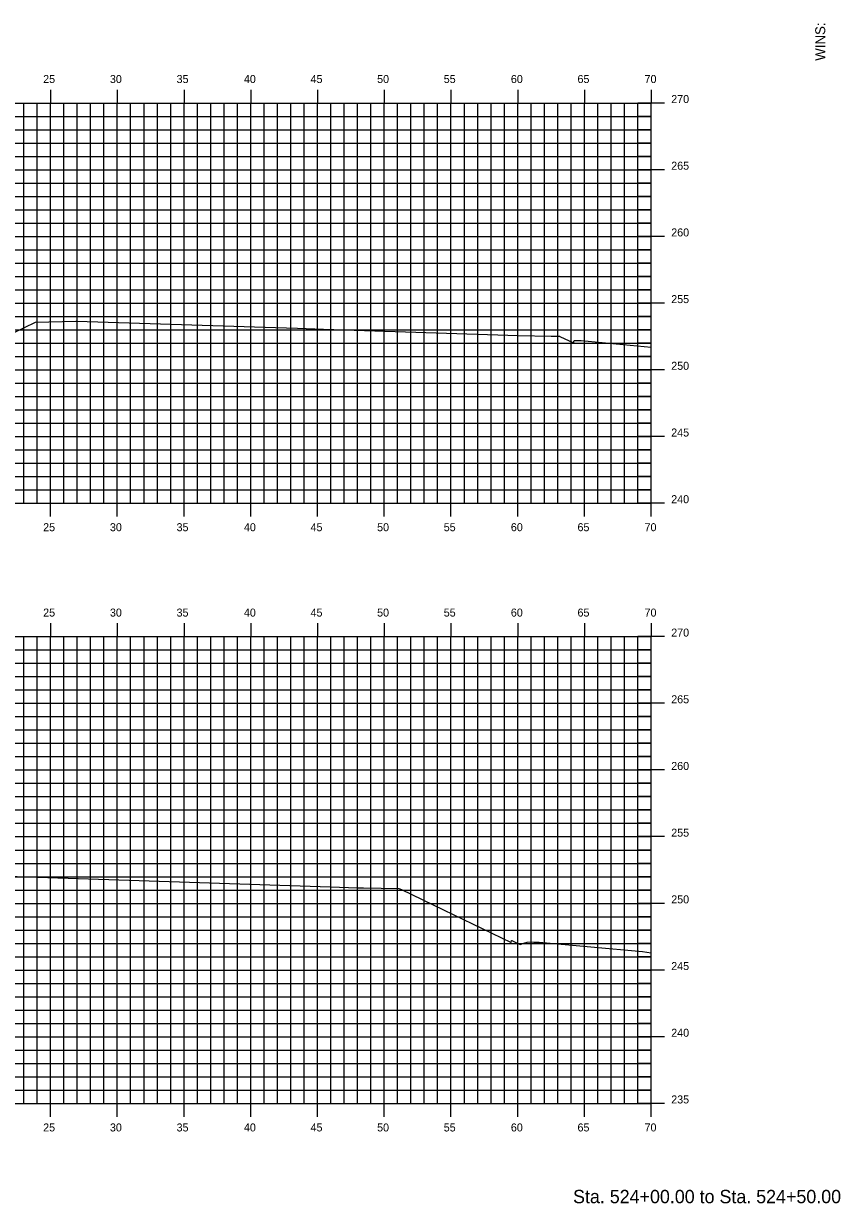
# Model space of a CAD drawing. Extents: x 1170543 to 1177585, y 609599 to 610623.
# Drawn here: x 1175528.1 to 1175589.3, y 610270.3 to 610358.8 of the extents above; entities that cross this region are included whole.
import ezdxf

# ---------------------------------------------------------------- set-up
doc = ezdxf.new("R2010")
doc.units = 0
for name, color, linetype in [('BORDER', 7, 'Continuous'), ('H_V ANNOTATION', 7, 'Continuous'), ('MAJOR', 7, 'Continuous'), ('MINOR', 7, 'Continuous'), ('S_Roadway_Centerline', 7, 'Continuous')]:
    doc.layers.add(name, color=color, linetype=linetype)

msp = doc.modelspace()

# ---------------------------------------------------------------- linework, layer by layer
at = {"layer": 'MAJOR'}
for p, q in [((1175530.115, 610353.803), (1175530.115, 610352.801)), ((1175535.115, 610353.803), (1175535.115, 610352.801)), ((1175540.115, 610353.803), (1175540.115, 610352.801)), ((1175545.115, 610353.803), (1175545.115, 610352.801)), ((1175550.115, 610353.803), (1175550.115, 610352.801)), ((1175555.115, 610353.803), (1175555.115, 610352.801)), ((1175560.115, 610353.803), (1175560.115, 610352.801)), ((1175565.115, 610353.803), (1175565.115, 610352.801)), ((1175570.115, 610353.803), (1175570.115, 610352.801)), ((1175575.115, 610353.803), (1175575.115, 610352.801)), ((1175435.115, 610352.801), (1175575.115, 610352.801)), ((1175435.115, 610352.801), (1175575.115, 610352.801)), ((1175530.115, 610322.801), (1175530.115, 610352.801)), ((1175535.115, 610322.801), (1175535.115, 610352.801)), ((1175540.115, 610322.801), (1175540.115, 610352.801)), ((1175545.115, 610322.801), (1175545.115, 610352.801)), ((1175550.115, 610322.801), (1175550.115, 610352.801)), ((1175555.115, 610322.801), (1175555.115, 610352.801)), ((1175560.115, 610322.801), (1175560.115, 610352.801)), ((1175565.115, 610322.801), (1175565.115, 610352.801)), ((1175570.115, 610322.801), (1175570.115, 610352.801)), ((1175576.117, 610352.801), (1175574.113, 610352.801)), ((1175575.115, 610322.801), (1175575.115, 610352.801)), ((1175575.115, 610322.801), (1175575.115, 610352.801)), ((1175435.115, 610347.801), (1175575.115, 610347.801)), ((1175576.117, 610347.801), (1175574.113, 610347.801)), ((1175435.115, 610342.801), (1175575.115, 610342.801)), ((1175576.117, 610342.801), (1175574.113, 610342.801)), ((1175435.115, 610337.801), (1175575.115, 610337.801)), ((1175576.117, 610337.801), (1175574.113, 610337.801)), ((1175435.115, 610332.801), (1175575.115, 610332.801)), ((1175576.117, 610332.801), (1175574.113, 610332.801)), ((1175435.115, 610327.801), (1175575.115, 610327.801)), ((1175576.117, 610327.801), (1175574.113, 610327.801)), ((1175435.115, 610322.801), (1175575.115, 610322.801)), ((1175435.115, 610322.801), (1175575.115, 610322.801)), ((1175530.115, 610321.799), (1175530.115, 610322.801)), ((1175535.115, 610321.799), (1175535.115, 610322.801)), ((1175540.115, 610321.799), (1175540.115, 610322.801)), ((1175545.115, 610321.799), (1175545.115, 610322.801)), ((1175550.115, 610321.799), (1175550.115, 610322.801)), ((1175555.115, 610321.799), (1175555.115, 610322.801)), ((1175560.115, 610321.799), (1175560.115, 610322.801)), ((1175565.115, 610321.799), (1175565.115, 610322.801)), ((1175570.115, 610321.799), (1175570.115, 610322.801)), ((1175576.117, 610322.801), (1175574.113, 610322.801)), ((1175575.115, 610321.799), (1175575.115, 610322.801)), ((1175530.115, 610313.803), (1175530.115, 610312.801)), ((1175535.115, 610313.803), (1175535.115, 610312.801)), ((1175540.115, 610313.803), (1175540.115, 610312.801)), ((1175545.115, 610313.803), (1175545.115, 610312.801)), ((1175550.115, 610313.803), (1175550.115, 610312.801)), ((1175555.115, 610313.803), (1175555.115, 610312.801)), ((1175560.115, 610313.803), (1175560.115, 610312.801)), ((1175565.115, 610313.803), (1175565.115, 610312.801)), ((1175570.115, 610313.803), (1175570.115, 610312.801)), ((1175575.115, 610313.803), (1175575.115, 610312.801)), ((1175435.115, 610312.801), (1175575.115, 610312.801)), ((1175435.115, 610312.801), (1175575.115, 610312.801)), ((1175530.115, 610277.801), (1175530.115, 610312.801)), ((1175535.115, 610277.801), (1175535.115, 610312.801)), ((1175540.115, 610277.801), (1175540.115, 610312.801)), ((1175545.115, 610277.801), (1175545.115, 610312.801)), ((1175550.115, 610277.801), (1175550.115, 610312.801)), ((1175555.115, 610277.801), (1175555.115, 610312.801)), ((1175560.115, 610277.801), (1175560.115, 610312.801)), ((1175565.115, 610277.801), (1175565.115, 610312.801)), ((1175570.115, 610277.801), (1175570.115, 610312.801)), ((1175576.117, 610312.801), (1175574.113, 610312.801)), ((1175575.115, 610277.801), (1175575.115, 610312.801)), ((1175575.115, 610277.801), (1175575.115, 610312.801)), ((1175435.115, 610307.801), (1175575.115, 610307.801)), ((1175576.117, 610307.801), (1175574.113, 610307.801)), ((1175435.115, 610302.801), (1175575.115, 610302.801)), ((1175576.117, 610302.801), (1175574.113, 610302.801)), ((1175435.115, 610297.801), (1175575.115, 610297.801)), ((1175576.117, 610297.801), (1175574.113, 610297.801)), ((1175435.115, 610292.801), (1175575.115, 610292.801)), ((1175576.117, 610292.801), (1175574.113, 610292.801)), ((1175435.115, 610287.801), (1175575.115, 610287.801)), ((1175576.117, 610287.801), (1175574.113, 610287.801)), ((1175435.115, 610282.801), (1175575.115, 610282.801)), ((1175576.117, 610282.801), (1175574.113, 610282.801)), ((1175435.115, 610277.801), (1175575.115, 610277.801)), ((1175435.115, 610277.801), (1175575.115, 610277.801)), ((1175530.115, 610276.799), (1175530.115, 610277.801)), ((1175535.115, 610276.799), (1175535.115, 610277.801)), ((1175540.115, 610276.799), (1175540.115, 610277.801)), ((1175545.115, 610276.799), (1175545.115, 610277.801)), ((1175550.115, 610276.799), (1175550.115, 610277.801)), ((1175555.115, 610276.799), (1175555.115, 610277.801)), ((1175560.115, 610276.799), (1175560.115, 610277.801)), ((1175565.115, 610276.799), (1175565.115, 610277.801)), ((1175570.115, 610276.799), (1175570.115, 610277.801)), ((1175576.117, 610277.801), (1175574.113, 610277.801)), ((1175575.115, 610276.799), (1175575.115, 610277.801))]:
    msp.add_line(p, q, dxfattribs=at)
at = {"layer": 'MINOR'}
for p, q in [((1175528.115, 610322.801), (1175528.115, 610352.801)), ((1175529.115, 610322.801), (1175529.115, 610352.801)), ((1175531.115, 610322.801), (1175531.115, 610352.801)), ((1175532.115, 610322.801), (1175532.115, 610352.801)), ((1175533.115, 610322.801), (1175533.115, 610352.801)), ((1175534.115, 610322.801), (1175534.115, 610352.801)), ((1175536.115, 610322.801), (1175536.115, 610352.801)), ((1175537.115, 610322.801), (1175537.115, 610352.801)), ((1175538.115, 610322.801), (1175538.115, 610352.801)), ((1175539.115, 610322.801), (1175539.115, 610352.801)), ((1175541.115, 610322.801), (1175541.115, 610352.801)), ((1175542.115, 610322.801), (1175542.115, 610352.801)), ((1175543.115, 610322.801), (1175543.115, 610352.801)), ((1175544.115, 610322.801), (1175544.115, 610352.801)), ((1175546.115, 610322.801), (1175546.115, 610352.801)), ((1175547.115, 610322.801), (1175547.115, 610352.801)), ((1175548.115, 610322.801), (1175548.115, 610352.801)), ((1175549.115, 610322.801), (1175549.115, 610352.801)), ((1175551.115, 610322.801), (1175551.115, 610352.801)), ((1175552.115, 610322.801), (1175552.115, 610352.801)), ((1175553.115, 610322.801), (1175553.115, 610352.801)), ((1175554.115, 610322.801), (1175554.115, 610352.801)), ((1175556.115, 610322.801), (1175556.115, 610352.801)), ((1175557.115, 610322.801), (1175557.115, 610352.801)), ((1175558.115, 610322.801), (1175558.115, 610352.801)), ((1175559.115, 610322.801), (1175559.115, 610352.801)), ((1175561.115, 610322.801), (1175561.115, 610352.801)), ((1175562.115, 610322.801), (1175562.115, 610352.801)), ((1175563.115, 610322.801), (1175563.115, 610352.801)), ((1175564.115, 610322.801), (1175564.115, 610352.801)), ((1175566.115, 610322.801), (1175566.115, 610352.801)), ((1175567.115, 610322.801), (1175567.115, 610352.801)), ((1175568.115, 610322.801), (1175568.115, 610352.801)), ((1175569.115, 610322.801), (1175569.115, 610352.801)), ((1175571.115, 610322.801), (1175571.115, 610352.801)), ((1175572.115, 610322.801), (1175572.115, 610352.801)), ((1175573.115, 610322.801), (1175573.115, 610352.801)), ((1175574.115, 610322.801), (1175574.115, 610352.801)), ((1175435.115, 610351.801), (1175575.115, 610351.801)), ((1175575.115, 610351.801), (1175574.113, 610351.801)), ((1175435.115, 610350.801), (1175575.115, 610350.801)), ((1175575.115, 610350.801), (1175574.113, 610350.801)), ((1175435.115, 610349.801), (1175575.115, 610349.801)), ((1175575.115, 610349.801), (1175574.113, 610349.801)), ((1175435.115, 610348.801), (1175575.115, 610348.801)), ((1175575.115, 610348.801), (1175574.113, 610348.801)), ((1175435.115, 610346.801), (1175575.115, 610346.801)), ((1175575.115, 610346.801), (1175574.113, 610346.801)), ((1175435.115, 610345.801), (1175575.115, 610345.801)), ((1175575.115, 610345.801), (1175574.113, 610345.801)), ((1175435.115, 610344.801), (1175575.115, 610344.801)), ((1175575.115, 610344.801), (1175574.113, 610344.801)), ((1175435.115, 610343.801), (1175575.115, 610343.801)), ((1175575.115, 610343.801), (1175574.113, 610343.801)), ((1175435.115, 610341.801), (1175575.115, 610341.801)), ((1175575.115, 610341.801), (1175574.113, 610341.801)), ((1175435.115, 610340.801), (1175575.115, 610340.801)), ((1175575.115, 610340.801), (1175574.113, 610340.801)), ((1175435.115, 610339.801), (1175575.115, 610339.801)), ((1175575.115, 610339.801), (1175574.113, 610339.801)), ((1175435.115, 610338.801), (1175575.115, 610338.801)), ((1175575.115, 610338.801), (1175574.113, 610338.801)), ((1175435.115, 610336.801), (1175575.115, 610336.801)), ((1175575.115, 610336.801), (1175574.113, 610336.801)), ((1175435.115, 610335.801), (1175575.115, 610335.801)), ((1175575.115, 610335.801), (1175574.113, 610335.801)), ((1175435.115, 610334.801), (1175575.115, 610334.801)), ((1175575.115, 610334.801), (1175574.113, 610334.801)), ((1175435.115, 610333.801), (1175575.115, 610333.801)), ((1175575.115, 610333.801), (1175574.113, 610333.801)), ((1175435.115, 610331.801), (1175575.115, 610331.801)), ((1175575.115, 610331.801), (1175574.113, 610331.801)), ((1175435.115, 610330.801), (1175575.115, 610330.801)), ((1175575.115, 610330.801), (1175574.113, 610330.801)), ((1175435.115, 610329.801), (1175575.115, 610329.801)), ((1175575.115, 610329.801), (1175574.113, 610329.801)), ((1175435.115, 610328.801), (1175575.115, 610328.801)), ((1175575.115, 610328.801), (1175574.113, 610328.801)), ((1175435.115, 610326.801), (1175575.115, 610326.801)), ((1175575.115, 610326.801), (1175574.113, 610326.801)), ((1175435.115, 610325.801), (1175575.115, 610325.801)), ((1175575.115, 610325.801), (1175574.113, 610325.801)), ((1175435.115, 610324.801), (1175575.115, 610324.801)), ((1175575.115, 610324.801), (1175574.113, 610324.801)), ((1175435.115, 610323.801), (1175575.115, 610323.801)), ((1175575.115, 610323.801), (1175574.113, 610323.801)), ((1175528.115, 610277.801), (1175528.115, 610312.801)), ((1175529.115, 610277.801), (1175529.115, 610312.801)), ((1175531.115, 610277.801), (1175531.115, 610312.801)), ((1175532.115, 610277.801), (1175532.115, 610312.801)), ((1175533.115, 610277.801), (1175533.115, 610312.801)), ((1175534.115, 610277.801), (1175534.115, 610312.801)), ((1175536.115, 610277.801), (1175536.115, 610312.801)), ((1175537.115, 610277.801), (1175537.115, 610312.801)), ((1175538.115, 610277.801), (1175538.115, 610312.801)), ((1175539.115, 610277.801), (1175539.115, 610312.801)), ((1175541.115, 610277.801), (1175541.115, 610312.801)), ((1175542.115, 610277.801), (1175542.115, 610312.801)), ((1175543.115, 610277.801), (1175543.115, 610312.801)), ((1175544.115, 610277.801), (1175544.115, 610312.801)), ((1175546.115, 610277.801), (1175546.115, 610312.801)), ((1175547.115, 610277.801), (1175547.115, 610312.801)), ((1175548.115, 610277.801), (1175548.115, 610312.801)), ((1175549.115, 610277.801), (1175549.115, 610312.801)), ((1175551.115, 610277.801), (1175551.115, 610312.801)), ((1175552.115, 610277.801), (1175552.115, 610312.801)), ((1175553.115, 610277.801), (1175553.115, 610312.801)), ((1175554.115, 610277.801), (1175554.115, 610312.801)), ((1175556.115, 610277.801), (1175556.115, 610312.801)), ((1175557.115, 610277.801), (1175557.115, 610312.801)), ((1175558.115, 610277.801), (1175558.115, 610312.801)), ((1175559.115, 610277.801), (1175559.115, 610312.801)), ((1175561.115, 610277.801), (1175561.115, 610312.801)), ((1175562.115, 610277.801), (1175562.115, 610312.801)), ((1175563.115, 610277.801), (1175563.115, 610312.801)), ((1175564.115, 610277.801), (1175564.115, 610312.801)), ((1175566.115, 610277.801), (1175566.115, 610312.801)), ((1175567.115, 610277.801), (1175567.115, 610312.801)), ((1175568.115, 610277.801), (1175568.115, 610312.801)), ((1175569.115, 610277.801), (1175569.115, 610312.801)), ((1175571.115, 610277.801), (1175571.115, 610312.801)), ((1175572.115, 610277.801), (1175572.115, 610312.801)), ((1175573.115, 610277.801), (1175573.115, 610312.801)), ((1175574.115, 610277.801), (1175574.115, 610312.801)), ((1175435.115, 610311.801), (1175575.115, 610311.801)), ((1175575.115, 610311.801), (1175574.113, 610311.801)), ((1175435.115, 610310.801), (1175575.115, 610310.801)), ((1175575.115, 610310.801), (1175574.113, 610310.801)), ((1175435.115, 610309.801), (1175575.115, 610309.801)), ((1175575.115, 610309.801), (1175574.113, 610309.801)), ((1175435.115, 610308.801), (1175575.115, 610308.801)), ((1175575.115, 610308.801), (1175574.113, 610308.801)), ((1175435.115, 610306.801), (1175575.115, 610306.801)), ((1175575.115, 610306.801), (1175574.113, 610306.801)), ((1175435.115, 610305.801), (1175575.115, 610305.801)), ((1175575.115, 610305.801), (1175574.113, 610305.801)), ((1175435.115, 610304.801), (1175575.115, 610304.801)), ((1175575.115, 610304.801), (1175574.113, 610304.801)), ((1175435.115, 610303.801), (1175575.115, 610303.801)), ((1175575.115, 610303.801), (1175574.113, 610303.801)), ((1175435.115, 610301.801), (1175575.115, 610301.801)), ((1175575.115, 610301.801), (1175574.113, 610301.801)), ((1175435.115, 610300.801), (1175575.115, 610300.801)), ((1175575.115, 610300.801), (1175574.113, 610300.801)), ((1175435.115, 610299.801), (1175575.115, 610299.801)), ((1175575.115, 610299.801), (1175574.113, 610299.801)), ((1175435.115, 610298.801), (1175575.115, 610298.801)), ((1175575.115, 610298.801), (1175574.113, 610298.801)), ((1175435.115, 610296.801), (1175575.115, 610296.801)), ((1175575.115, 610296.801), (1175574.113, 610296.801)), ((1175435.115, 610295.801), (1175575.115, 610295.801)), ((1175575.115, 610295.801), (1175574.113, 610295.801)), ((1175435.115, 610294.801), (1175575.115, 610294.801)), ((1175575.115, 610294.801), (1175574.113, 610294.801)), ((1175435.115, 610293.801), (1175575.115, 610293.801)), ((1175575.115, 610293.801), (1175574.113, 610293.801)), ((1175435.115, 610291.801), (1175575.115, 610291.801)), ((1175575.115, 610291.801), (1175574.113, 610291.801)), ((1175435.115, 610290.801), (1175575.115, 610290.801)), ((1175575.115, 610290.801), (1175574.113, 610290.801)), ((1175435.115, 610289.801), (1175575.115, 610289.801)), ((1175575.115, 610289.801), (1175574.113, 610289.801)), ((1175435.115, 610288.801), (1175575.115, 610288.801)), ((1175575.115, 610288.801), (1175574.113, 610288.801)), ((1175435.115, 610286.801), (1175575.115, 610286.801)), ((1175575.115, 610286.801), (1175574.113, 610286.801)), ((1175435.115, 610285.801), (1175575.115, 610285.801)), ((1175575.115, 610285.801), (1175574.113, 610285.801)), ((1175435.115, 610284.801), (1175575.115, 610284.801)), ((1175575.115, 610284.801), (1175574.113, 610284.801)), ((1175435.115, 610283.801), (1175575.115, 610283.801)), ((1175575.115, 610283.801), (1175574.113, 610283.801)), ((1175435.115, 610281.801), (1175575.115, 610281.801)), ((1175575.115, 610281.801), (1175574.113, 610281.801)), ((1175435.115, 610280.801), (1175575.115, 610280.801)), ((1175575.115, 610280.801), (1175574.113, 610280.801)), ((1175435.115, 610279.801), (1175575.115, 610279.801)), ((1175575.115, 610279.801), (1175574.113, 610279.801)), ((1175435.115, 610278.801), (1175575.115, 610278.801)), ((1175575.115, 610278.801), (1175574.113, 610278.801))]:
    msp.add_line(p, q, dxfattribs=at)
at = {"layer": 'S_Roadway_Centerline'}
for points in [[(1175526.516, 610335.175), (1175528.978, 610336.38), (1175531.996, 610336.455), (1175532.078, 610336.457), (1175546.973, 610335.964), (1175548.611, 610335.911), (1175550.559, 610335.847), (1175565.145, 610335.366), (1175567.621, 610335.332), (1175568.245, 610335.324), (1175568.28, 610335.307), (1175569.284, 610334.827), (1175569.301, 610334.817), (1175569.335, 610335.006), (1175569.86, 610334.995), (1175575.115, 610334.51)], [(1175520.75, 610295.046), (1175536.745, 610294.513), (1175551.061, 610294.035), (1175553.137, 610293.967), (1175553.561, 610293.961), (1175556.21, 610293.925), (1175556.399, 610293.834), (1175559.556, 610292.311), (1175564.629, 610289.865), (1175564.653, 610290.019), (1175564.679, 610290.019), (1175565.307, 610289.706), (1175565.563, 610289.824), (1175565.817, 610289.894), (1175566.069, 610289.919), (1175566.317, 610289.899), (1175566.713, 610289.891), (1175574.465, 610289.197), (1175575.115, 610289.093)]]:
    msp.add_lwpolyline(points, dxfattribs=at)

# ---------------------------------------------------------------- texts
at = {"layer": 'BORDER'}
msp.add_text('WINS:', height=0.7453, rotation=90, dxfattribs=at).set_placement((1175588.15, 610355.969))
at = {"layer": 'H_V ANNOTATION'}
for s, height, p in [('25', 0.6, (1175529.561, 610354.301)), ('30', 0.6, (1175534.564, 610354.301)), ('35', 0.6, (1175539.556, 610354.301)), ('40', 0.6, (1175544.601, 610354.301)), ('45', 0.6, (1175549.593, 610354.301)), ('50', 0.6, (1175554.58, 610354.301)), ('55', 0.6, (1175559.572, 610354.301)), ('60', 0.6, (1175564.601, 610354.301)), ('65', 0.6, (1175569.593, 610354.301)), ('70', 0.6, (1175574.617, 610354.301)), ('270', 0.6, (1175576.615, 610352.801)), ('265', 0.6, (1175576.615, 610347.801)), ('260', 0.6, (1175576.615, 610342.801)), ('255', 0.6, (1175576.615, 610337.801)), ('250', 0.6, (1175576.615, 610332.801)), ('245', 0.6, (1175576.615, 610327.801)), ('240', 0.6, (1175576.615, 610322.801)), ('25', 0.6, (1175529.561, 610320.701)), ('30', 0.6, (1175534.564, 610320.701)), ('35', 0.6, (1175539.556, 610320.701)), ('40', 0.6, (1175544.601, 610320.701)), ('45', 0.6, (1175549.593, 610320.701)), ('50', 0.6, (1175554.58, 610320.701)), ('55', 0.6, (1175559.572, 610320.701)), ('60', 0.6, (1175564.601, 610320.701)), ('65', 0.6, (1175569.593, 610320.701)), ('70', 0.6, (1175574.617, 610320.701)), ('25', 0.6, (1175529.561, 610314.301)), ('30', 0.6, (1175534.564, 610314.301)), ('35', 0.6, (1175539.556, 610314.301)), ('40', 0.6, (1175544.601, 610314.301)), ('45', 0.6, (1175549.593, 610314.301)), ('50', 0.6, (1175554.58, 610314.301)), ('55', 0.6, (1175559.572, 610314.301)), ('60', 0.6, (1175564.601, 610314.301)), ('65', 0.6, (1175569.593, 610314.301)), ('70', 0.6, (1175574.617, 610314.301)), ('270', 0.6, (1175576.615, 610312.801)), ('265', 0.6, (1175576.615, 610307.801)), ('260', 0.6, (1175576.615, 610302.801)), ('255', 0.6, (1175576.615, 610297.801)), ('250', 0.6, (1175576.615, 610292.801)), ('245', 0.6, (1175576.615, 610287.801)), ('240', 0.6, (1175576.615, 610282.801)), ('235', 0.6, (1175576.615, 610277.801)), ('25', 0.6, (1175529.561, 610275.701)), ('30', 0.6, (1175534.564, 610275.701)), ('35', 0.6, (1175539.556, 610275.701)), ('40', 0.6, (1175544.601, 610275.701)), ('45', 0.6, (1175549.593, 610275.701)), ('50', 0.6, (1175554.58, 610275.701)), ('55', 0.6, (1175559.572, 610275.701)), ('60', 0.6, (1175564.601, 610275.701)), ('65', 0.6, (1175569.593, 610275.701)), ('70', 0.6, (1175574.617, 610275.701)), ('Sta. 524+00.00 to Sta. 524+50.00', 1.0002, (1175569.261, 610270.321))]:
    msp.add_text(s, height=height, dxfattribs=at).set_placement(p)

doc.saveas('drawing.dxf')
